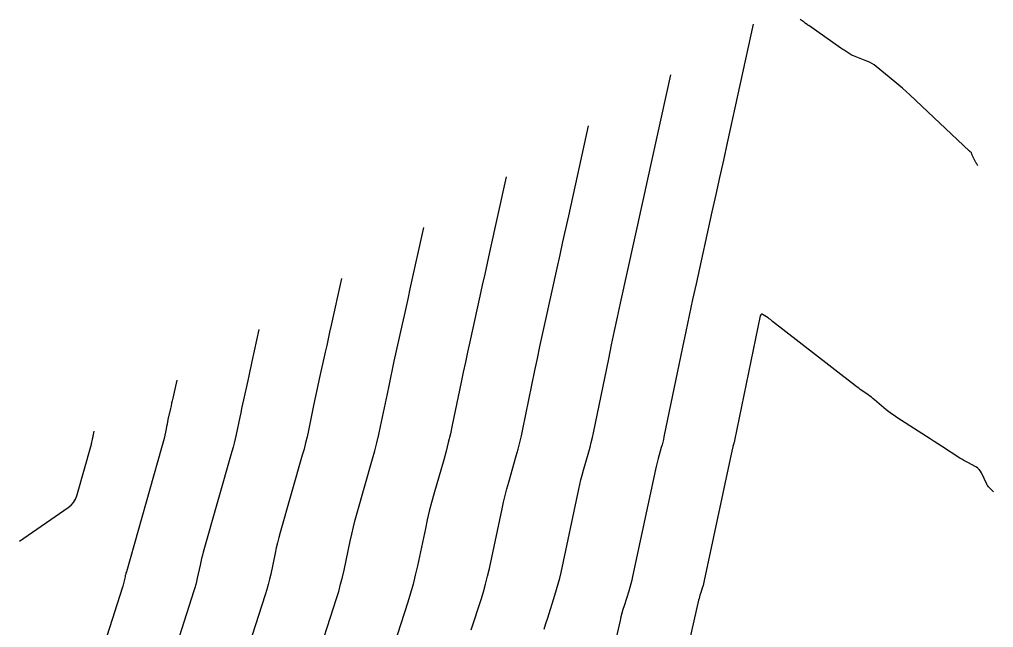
# Model space of a CAD drawing. Extents: x 658976 to 668726, y 639543 to 647196.
# Drawn here: x 661185.1 to 661288.3, y 639934.9 to 639999.3 of the extents above; entities that cross this region are included whole.
import ezdxf

# ---------------------------------------------------------------- set-up
doc = ezdxf.new("R2010")
doc.units = 0
doc.layers.add('Ex_Major Contours', color=7, linetype='Continuous')
doc.layers.add('Ex_Minor Contours', color=7, linetype='Continuous')

msp = doc.modelspace()

# ---------------------------------------------------------------- linework, layer by layer
at = {"layer": 'Ex_Major Contours'}
for points in [[(661262.81, 639998.82), (661260.04, 639986.24), (661259.64, 639984.41), (661259.24, 639982.58), (661258.83, 639980.75), (661258.43, 639978.92), (661256.74, 639971.3), (661256.38, 639969.63), (661256.01, 639967.95), (661255.66, 639966.27), (661255.31, 639964.59), (661253.34, 639955.1), (661253.28, 639954.81), (661253.21, 639954.52), (661253.14, 639954.24), (661253.06, 639953.95), (661252.73, 639952.8), (661252.65, 639952.52), (661252.58, 639952.23), (661252.51, 639951.94), (661252.45, 639951.65), (661250.03, 639940.31), (661249.95, 639939.92), (661249.85, 639939.53), (661249.74, 639939.14), (661249.62, 639938.75), (661249.12, 639937.21), (661249, 639936.82), (661248.89, 639936.43), (661248.79, 639936.04), (661248.69, 639935.65), (661246.39, 639925.55)], [(661286.6, 639983.81), (661286.47, 639984.02), (661286.45, 639984.05), (661286.43, 639984.09), (661286.41, 639984.13), (661286.39, 639984.16), (661286, 639984.94), (661285.99, 639984.97), (661285.98, 639985), (661285.97, 639985.02), (661285.96, 639985.05), (661285.92, 639985.16), (661285.91, 639985.18), (661285.9, 639985.2), (661285.88, 639985.22), (661285.87, 639985.23), (661285.79, 639985.3), (661285.77, 639985.31), (661285.76, 639985.33), (661285.74, 639985.34), (661285.72, 639985.36), (661279.38, 639991.31), (661279, 639991.66), (661278.61, 639992.01), (661278.21, 639992.35), (661277.81, 639992.69), (661275.84, 639994.31), (661275.6, 639994.49), (661275.36, 639994.64), (661275.1, 639994.78), (661274.83, 639994.9), (661273.43, 639995.44), (661273.31, 639995.49), (661273.19, 639995.54), (661273.08, 639995.61), (661272.97, 639995.68), (661272.53, 639995.97), (661272.42, 639996.04), (661272.31, 639996.12), (661272.2, 639996.19), (661272.09, 639996.27), (661268.68, 639998.65), (661268.64, 639998.68), (661268.6, 639998.71), (661268.56, 639998.74), (661268.52, 639998.77), (661268.35, 639998.89), (661268.31, 639998.92), (661268.27, 639998.95), (661268.23, 639998.98), (661268.19, 639999.01), (661267.76, 639999.31)], [(661219.18, 639971.87), (661218.09, 639966.92), (661217.93, 639966.2), (661217.77, 639965.49), (661217.62, 639964.77), (661217.46, 639964.05), (661216.79, 639961.05), (661216.65, 639960.39), (661216.51, 639959.73), (661216.37, 639959.07), (661216.23, 639958.41), (661215.68, 639955.77), (661215.54, 639955.11), (661215.39, 639954.46), (661215.22, 639953.8), (661215.04, 639953.16), (661212.7, 639944.97), (661212.55, 639944.42), (661212.41, 639943.88), (661212.28, 639943.33), (661212.16, 639942.77), (661211.69, 639940.56), (661211.56, 639940.01), (661211.42, 639939.46), (661211.27, 639938.92), (661211.1, 639938.38), (661208.01, 639928.74)]]:
    msp.add_lwpolyline(points, dxfattribs=at)
at = {"layer": 'Ex_Minor Contours'}
for points in [[(661240.67, 639934.72), (661240.85, 639935.33), (661241.03, 639935.93), (661241.8, 639938.32), (661241.98, 639938.91), (661242.15, 639939.52), (661242.31, 639940.13), (661242.44, 639940.74), (661244.32, 639949.56), (661244.43, 639950.06), (661244.55, 639950.56), (661244.68, 639951.05), (661244.82, 639951.55), (661245.38, 639953.52), (661245.52, 639954.02), (661245.64, 639954.51), (661245.76, 639955.01), (661245.87, 639955.51), (661247.49, 639963.36), (661247.8, 639964.83), (661248.11, 639966.31), (661248.43, 639967.78), (661248.75, 639969.25), (661250.23, 639975.95), (661250.59, 639977.55), (661250.94, 639979.16), (661251.3, 639980.77), (661251.65, 639982.38), (661254.09, 639993.43)], [(661232.94, 639934.64), (661233.98, 639937.88), (661234.23, 639938.69), (661234.46, 639939.51), (661234.67, 639940.33), (661234.85, 639941.16), (661236.2, 639947.47), (661236.35, 639948.18), (661236.52, 639948.89), (661236.71, 639949.59), (661236.9, 639950.29), (661237.7, 639953.09), (661237.89, 639953.79), (661238.07, 639954.5), (661238.24, 639955.21), (661238.39, 639955.92), (661239.68, 639962.12), (661239.94, 639963.39), (661240.21, 639964.66), (661240.49, 639965.93), (661240.76, 639967.2), (661242.04, 639972.97), (661242.35, 639974.36), (661242.65, 639975.74), (661242.96, 639977.13), (661243.26, 639978.51), (661245.36, 639988.04)], [(661236.63, 639982.65), (661234.87, 639974.65), (661234.62, 639973.49), (661234.36, 639972.32), (661234.1, 639971.16), (661233.85, 639970), (661232.77, 639965.15), (661232.54, 639964.08), (661232.31, 639963.02), (661232.08, 639961.95), (661231.86, 639960.89), (661230.92, 639956.33), (661230.72, 639955.41), (661230.5, 639954.49), (661230.27, 639953.57), (661230.02, 639952.67), (661228.98, 639949.04), (661228.73, 639948.13), (661228.49, 639947.21), (661228.27, 639946.3), (661228.07, 639945.38), (661227.23, 639941.42), (661227.01, 639940.45), (661226.77, 639939.5), (661226.5, 639938.54), (661226.21, 639937.6), (661224.73, 639932.99)], [(661216.37, 639930.86), (661218.66, 639937.99), (661218.89, 639938.73), (661219.1, 639939.48), (661219.29, 639940.23), (661219.46, 639940.99), (661220.1, 639944.03), (661220.27, 639944.79), (661220.45, 639945.55), (661220.65, 639946.3), (661220.85, 639947.05), (661222.49, 639952.77), (661222.72, 639953.62), (661222.94, 639954.47), (661223.14, 639955.33), (661223.33, 639956.19), (661224.05, 639959.65), (661224.23, 639960.51), (661224.41, 639961.38), (661224.6, 639962.24), (661224.78, 639963.1), (661225.65, 639967.02), (661225.86, 639967.96), (661226.07, 639968.9), (661226.27, 639969.85), (661226.48, 639970.79), (661227.91, 639977.26)], [(661288.25, 639949.26), (661287.78, 639949.73), (661287.71, 639949.81), (661287.64, 639949.9), (661287.58, 639949.99), (661287.53, 639950.09), (661286.99, 639951.27), (661286.87, 639951.47), (661286.73, 639951.65), (661286.56, 639951.8), (661286.37, 639951.92), (661285.52, 639952.37), (661285.31, 639952.48), (661285.1, 639952.6), (661284.9, 639952.72), (661284.7, 639952.85), (661282.73, 639954.11), (661282.34, 639954.36), (661281.95, 639954.61), (661281.55, 639954.87), (661281.16, 639955.12), (661278.01, 639957.15), (661277.72, 639957.34), (661277.44, 639957.54), (661277.17, 639957.75), (661276.9, 639957.97), (661275.64, 639959.03), (661275.48, 639959.16), (661275.32, 639959.29), (661275.15, 639959.41), (661274.99, 639959.53), (661274.31, 639960), (661274.14, 639960.12), (661273.98, 639960.24), (661273.81, 639960.36), (661273.65, 639960.49), (661272.08, 639961.71), (661271.77, 639961.95), (661271.45, 639962.2), (661271.14, 639962.44), (661270.82, 639962.69), (661264.86, 639967.33), (661264.74, 639967.42), (661264.62, 639967.51), (661264.49, 639967.6), (661264.37, 639967.69), (661263.87, 639968.03), (661263.75, 639968.09), (661263.66, 639968.09), (661263.6, 639968.03), (661263.55, 639967.91), (661260.82, 639954.7), (661260.8, 639954.62), (661260.78, 639954.54), (661260.76, 639954.46), (661260.74, 639954.38), (661260.65, 639954.06), (661260.63, 639953.98), (661260.61, 639953.9), (661260.59, 639953.82), (661260.57, 639953.74), (661257.62, 639939.89), (661257.58, 639939.72), (661257.54, 639939.54), (661257.49, 639939.36), (661257.44, 639939.19), (661257.21, 639938.49), (661257.16, 639938.32), (661257.11, 639938.14), (661257.06, 639937.97), (661257.02, 639937.79), (661254.13, 639925.12)], [(661210.45, 639966.48), (661209.7, 639963.06), (661209.59, 639962.56), (661209.48, 639962.07), (661209.37, 639961.57), (661209.26, 639961.07), (661208.8, 639959), (661208.7, 639958.54), (661208.61, 639958.09), (661208.51, 639957.63), (661208.41, 639957.18), (661208.04, 639955.35), (661207.94, 639954.9), (661207.83, 639954.44), (661207.72, 639953.99), (661207.59, 639953.54), (661204.55, 639942.89), (661204.46, 639942.55), (661204.37, 639942.21), (661204.29, 639941.86), (661204.21, 639941.52), (661203.91, 639940.13), (661203.84, 639939.79), (661203.75, 639939.45), (661203.65, 639939.11), (661203.55, 639938.77), (661199.65, 639926.62)], [(661201.73, 639961.09), (661201.31, 639959.2), (661201.25, 639958.92), (661201.19, 639958.65), (661201.13, 639958.37), (661201.07, 639958.1), (661200.81, 639956.95), (661200.76, 639956.7), (661200.71, 639956.45), (661200.65, 639956.19), (661200.6, 639955.94), (661200.39, 639954.93), (661200.34, 639954.68), (661200.28, 639954.43), (661200.21, 639954.18), (661200.14, 639953.93), (661196.4, 639940.81), (661196.36, 639940.68), (661196.33, 639940.54), (661196.29, 639940.4), (661196.26, 639940.26), (661196.14, 639939.71), (661196.11, 639939.57), (661196.08, 639939.43), (661196.04, 639939.29), (661196, 639939.16), (661191.29, 639924.5)], [(661185.08, 639944.05), (661190.25, 639947.61), (661190.55, 639947.86), (661190.8, 639948.15), (661191, 639948.48), (661191.14, 639948.85), (661192.7, 639954.31), (661192.71, 639954.36), (661192.72, 639954.41), (661192.73, 639954.46), (661192.74, 639954.51), (661192.78, 639954.7), (661192.79, 639954.75), (661192.8, 639954.8), (661192.81, 639954.85), (661192.83, 639954.9), (661192.87, 639955.12), (661192.9, 639955.23), (661192.92, 639955.34), (661193, 639955.7)]]:
    msp.add_lwpolyline(points, dxfattribs=at)

doc.saveas('drawing.dxf')
